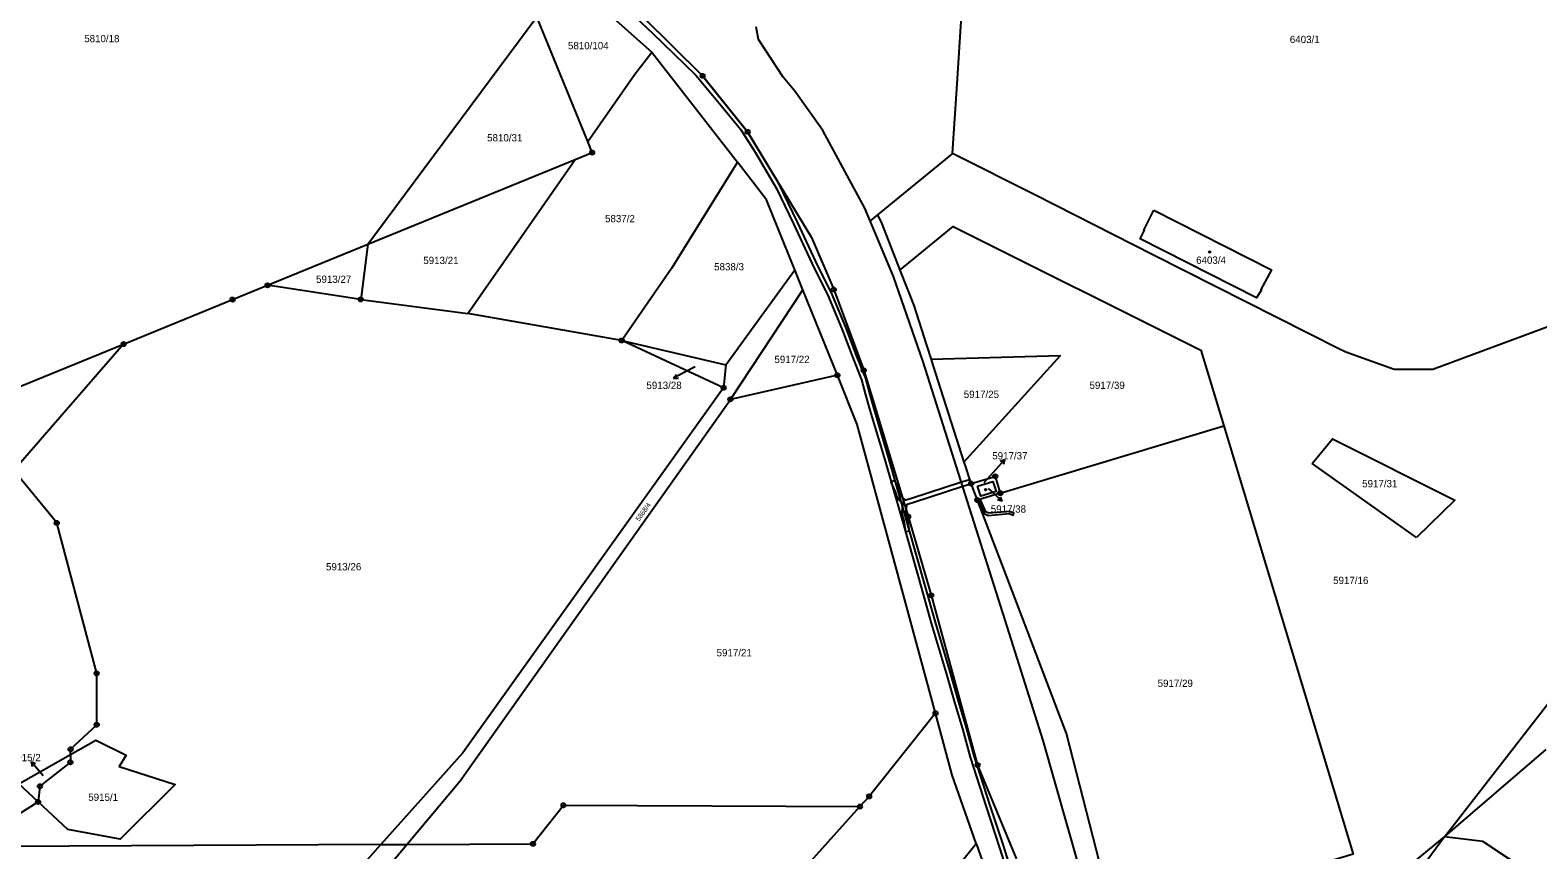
# Model space of a CAD drawing. Extents: x -644096 to -634268, y -1141430 to -1133463.
# Drawn here: x -640171 to -639819.5, y -1139193.4 to -1139002.2 of the extents above; entities that cross this region are included whole.
import ezdxf

# ---------------------------------------------------------------- set-up
doc = ezdxf.new("R2010")
doc.units = 0
for name, color, linetype in [('_CIVIL_CONSTRUCTION', 7, 'Continuous'), ('B_Hranice _3D', 7, 'Continuous'), ('M_Svah_Zarez', 7, 'Continuous'), ('svrsek_osa_VRT', 7, 'Continuous'), ('svrsek_popisy_VRT', 7, 'Continuous'), ('terminal_VRT', 7, 'Continuous')]:
    doc.layers.add(name, color=color, linetype=linetype)

msp = doc.modelspace()

# ---------------------------------------------------------------- linework, layer by layer
at = {"layer": '_CIVIL_CONSTRUCTION'}
for centre, radius in [((-640014.2, -1139012.88), 0.5), ((-640014.2, -1139012.88), 0.0303), ((-640003.71, -1139025.94), 0.5), ((-640003.71, -1139025.94), 0.0303), ((-640039.96, -1139030.78), 0.5), ((-640039.96, -1139030.78), 0.0303), ((-640115.66, -1139061.74), 0.5), ((-640115.66, -1139061.74), 0.0303), ((-639983.62, -1139062.72), 0.5), ((-639983.62, -1139062.72), 0.0303), ((-640123.82, -1139065.08), 0.5), ((-640123.82, -1139065.08), 0.0303), ((-640093.93, -1139065.04), 0.5), ((-640093.93, -1139065.04), 0.0303), ((-640149.2, -1139075.46), 0.5), ((-640149.2, -1139075.46), 0.0303), ((-640033.08, -1139074.61), 0.5), ((-640033.08, -1139074.61), 0.0303), ((-639982.78, -1139082.71), 0.5), ((-639982.78, -1139082.71), 0.0303), ((-639976.63, -1139081.57), 0.5), ((-639976.63, -1139081.57), 0.0303), ((-640009.31, -1139085.62), 0.5), ((-640009.31, -1139085.62), 0.0303), ((-640007.74, -1139088.34), 0.5), ((-640007.74, -1139088.34), 0.0303), ((-639951.62, -1139107.98), 0.5), ((-639951.62, -1139107.98), 0.0303), ((-639945.99, -1139106.3), 0.5), ((-639945.99, -1139106.3), 0.0303), ((-639950.15, -1139111.83), 0.5), ((-639950.15, -1139111.83), 0.0303), ((-639944.81, -1139110.22), 0.5), ((-639944.81, -1139110.22), 0.0303), ((-639966.28, -1139115.67), 0.5), ((-640164.81, -1139117.17), 0.5), ((-640164.81, -1139117.17), 0.0303), ((-639966.28, -1139115.67), 0.0303), ((-639960.91, -1139134.05), 0.5), ((-639960.91, -1139134.05), 0.0303), ((-640155.49, -1139152.27), 0.5), ((-640155.49, -1139152.27), 0.0303), ((-639959.91, -1139161.57), 0.5), ((-640155.48, -1139164.23), 0.5), ((-640155.48, -1139164.23), 0.0303), ((-639959.91, -1139161.57), 0.0303), ((-640161.58, -1139169.97), 0.5), ((-640161.58, -1139169.97), 0.0303), ((-640161.6, -1139172.99), 0.5), ((-640161.6, -1139172.99), 0.0303), ((-639950.08, -1139173.64), 0.5), ((-639950.08, -1139173.64), 0.0303), ((-640168.71, -1139178.6), 0.5), ((-640168.71, -1139178.6), 0.0303), ((-640169.15, -1139182.24), 0.5), ((-640169.15, -1139182.24), 0.0303), ((-639975.38, -1139180.96), 0.5), ((-639975.38, -1139180.96), 0.0303), ((-640046.65, -1139183.03), 0.5), ((-640046.65, -1139183.03), 0.0303), ((-639977.52, -1139183.32), 0.5), ((-639977.52, -1139183.32), 0.0303), ((-640053.79, -1139192.02), 0.5), ((-640053.79, -1139192.02), 0.0303)]:
    msp.add_circle(centre, radius, dxfattribs=at)
at = {"layer": 'B_Hranice _3D'}
for points in [[(-640032.41, -1138996.77), (-640025.9, -1139002.9), (-640020.92, -1139007.72), (-640015.82, -1139012.72), (-640009.95, -1139019.72), (-640005.36, -1139025.35), (-640001.98, -1139030.69), (-639996.98, -1139039.16), (-639992.99, -1139047.41), (-639988.73, -1139056.61), (-639984.88, -1139064.45), (-639981.58, -1139072.28), (-639979.42, -1139078.06), (-639977.13, -1139083.82), (-639976.2, -1139087.25), (-639975.19, -1139090.83), (-639971.72, -1139102.43), (-639967.14, -1139118.42), (-639963.25, -1139132.15), (-639960.89, -1139140.56), (-639957.44, -1139152.18), (-639955.42, -1139159.28), (-639953.61, -1139165.21), (-639951.84, -1139171.81), (-639948.12, -1139183.39), (-639944.97, -1139192.96), (-639940.66, -1139206.67)], [(-639939.7, -1139206.37), (-639944.01, -1139192.66), (-639947.16, -1139183.09), (-639950.88, -1139171.53), (-639952.65, -1139164.93), (-639954.46, -1139159), (-639956.48, -1139151.9), (-639959.93, -1139140.28), (-639962.29, -1139131.87), (-639966.18, -1139118.14), (-639970.76, -1139102.15), (-639974.23, -1139090.55), (-639975.24, -1139086.99), (-639976.17, -1139083.5), (-639978.48, -1139077.7), (-639980.66, -1139071.92), (-639983.96, -1139064.03), (-639987.83, -1139056.17), (-639992.09, -1139046.99), (-639996.43, -1139037.99), (-640003.71, -1139025.94), (-640014.2, -1139012.88), (-640028.17, -1138999.1)]]:
    msp.add_lwpolyline(points, dxfattribs=at)
for points in [[(-639970.29, -1139107.66), (-639969.31, -1139109.94), (-639968.97, -1139110.92), (-639968.51, -1139111.69), (-639968.01, -1139112.23), (-639967.47, -1139112.61), (-639967.72, -1139113.55), (-639967.74, -1139114.89), (-639967.45, -1139116.17), (-639967.31, -1139116.71), (-639966.92, -1139119.16), (-639965.94, -1139119), (-639966.33, -1139116.51), (-639966.47, -1139115.93), (-639966.74, -1139114.79), (-639966.73, -1139114.19), (-639966.48, -1139112.8), (-639965.17, -1139112.4), (-639953.57, -1139108.62), (-639952.51, -1139108.28), (-639951.62, -1139107.98), (-639951.96, -1139107.09), (-639952.79, -1139107.32), (-639953.87, -1139107.67), (-639965.47, -1139111.44), (-639966.8, -1139111.85), (-639967.35, -1139111.47), (-639967.65, -1139111.15), (-639968.05, -1139110.5), (-639968.37, -1139109.58), (-639969.37, -1139107.26)], [(-639949.96, -1139111.77), (-639949.6, -1139112.7), (-639948.56, -1139114.94), (-639947.61, -1139115.43), (-639942.75, -1139115), (-639941.84, -1139115.34), (-639941.66, -1139114.88), (-639942.69, -1139114.5), (-639947.51, -1139114.91), (-639948.18, -1139114.58), (-639949.14, -1139112.5), (-639949.48, -1139111.63)]]:
    msp.add_lwpolyline(points, close=True, dxfattribs=at)
at = {"layer": 'M_Svah_Zarez'}
for centre in [(-639895.97, -1139053.97), (-639948.23, -1139109.42)]:
    msp.add_circle(centre, 0.175, dxfattribs=at)
at = {"layer": 'svrsek_popisy_VRT'}
for p, q in [((-640018.32, -1139082.02), (-640020.97, -1139083.43)), ((-640020.97, -1139083.43), (-640020.32, -1139082.52)), ((-640020.97, -1139083.43), (-640019.85, -1139083.4)), ((-640015.94, -1139080.74), (-640018.32, -1139082.02)), ((-639948.57, -1139107.73), (-639945.8, -1139104.65)), ((-639945.8, -1139104.65), (-639943.79, -1139102.42)), ((-639943.79, -1139102.42), (-639944.83, -1139102.83)), ((-639943.79, -1139102.42), (-639944.09, -1139103.5)), ((-639947.61, -1139109.1), (-639946.56, -1139110.07)), ((-639946.56, -1139110.07), (-639944.36, -1139112.12)), ((-639944.36, -1139112.12), (-639945.44, -1139111.8)), ((-639944.36, -1139112.12), (-639944.76, -1139111.07)), ((-640168.82, -1139175.15), (-640170.79, -1139172.89)), ((-640170.79, -1139172.89), (-640169.75, -1139173.31)), ((-640170.79, -1139172.89), (-640170.51, -1139173.97)), ((-640167.94, -1139176.15), (-640168.82, -1139175.15))]:
    msp.add_line(p, q, dxfattribs=at)
at = {"layer": 'terminal_VRT'}
for p, q in [((-640045.8, -1138989.62), (-640026.08, -1139007.39)), ((-640092.29, -1139052.18), (-640052.88, -1138999.15)), ((-640041.01, -1139028.21), (-640052.88, -1138999.15)), ((-640026.08, -1139007.39), (-640006.1, -1139033.03)), ((-639955.92, -1139030.96), (-639973.45, -1139045.27)), ((-640092.29, -1139052.18), (-640043.93, -1139032.41)), ((-640068.98, -1139068.34), (-640043.93, -1139032.41)), ((-639999.29, -1139041.78), (-640006.1, -1139033.03)), ((-639992.69, -1139058.13), (-639999.29, -1139041.78)), ((-639973.45, -1139045.27), (-639975.18, -1139046.68)), ((-640115.66, -1139061.74), (-640092.29, -1139052.18)), ((-640092.29, -1139052.18), (-640093.93, -1139065.04)), ((-640008.82, -1139080.26), (-639992.69, -1139058.13)), ((-639990.81, -1139062.8), (-639992.69, -1139058.13)), ((-640093.93, -1139065.04), (-640115.66, -1139061.74)), ((-640093.93, -1139065.04), (-640068.98, -1139068.34)), ((-640007.74, -1139088.34), (-639990.81, -1139062.8)), ((-639982.78, -1139082.71), (-639990.81, -1139062.8)), ((-640033.08, -1139074.61), (-640068.98, -1139068.34)), ((-640206.85, -1139099.03), (-640149.2, -1139075.46)), ((-640149.2, -1139075.46), (-640174.78, -1139104.93)), ((-640033.08, -1139074.61), (-640008.82, -1139080.26)), ((-640009.31, -1139085.62), (-640033.08, -1139074.61)), ((-639962.02, -1139075.68), (-639960.95, -1139079.02)), ((-640008.82, -1139080.26), (-640009.31, -1139085.62)), ((-639982.78, -1139082.71), (-640007.74, -1139088.34)), ((-639978.14, -1139094.23), (-639982.78, -1139082.71)), ((-639944.81, -1139110.22), (-639892.71, -1139094.49)), ((-639953.29, -1139102.98), (-639952.95, -1139104.06)), ((-639847.76, -1139120.55), (-639872.08, -1139103.33)), ((-640164.81, -1139117.17), (-640174.78, -1139104.93)), ((-639950.15, -1139111.83), (-639951.62, -1139107.98)), ((-639944.81, -1139110.22), (-639950.15, -1139111.83)), ((-639841.23, -1139190.37), (-639817.49, -1139170.02)), ((-640089.2, -1139192.21), (-640083.14, -1139192.18)), ((-639983.04, -1139231.99), (-639950.39, -1139191.97)), ((-639950.39, -1139191.97), (-639939.98, -1139221.61))]:
    msp.add_line(p, q, dxfattribs=at)
for points in [[(-639955.92, -1139030.96), (-639954.88, -1139014.72), (-639951.54, -1138962.43), (-639951.11, -1138955.73), (-639927.61, -1138925.81)], [(-640069.78, -1138957.76), (-640055.71, -1138975.06), (-640028.17, -1138999.1), (-640014.2, -1139012.88), (-640003.71, -1139025.94), (-639988.83, -1139050.58), (-639983.62, -1139062.72), (-639976.63, -1139081.57), (-639966.28, -1139115.67), (-639960.91, -1139134.05), (-639950.08, -1139173.64), (-639941.14, -1139195.42), (-639933.09, -1139226.85), (-639930.39, -1139239.72), (-639928.77, -1139250.61), (-639925.23, -1139285.29), (-639922.63, -1139314.48), (-639918.95, -1139341.29), (-639917.29, -1139356.25), (-639916.28, -1139360.45), (-639916.61, -1139363.85)], [(-639975.18, -1139046.68), (-639976.42, -1139043.74), (-639986.19, -1139025.63), (-639992.74, -1139016.45), (-639995.46, -1139013.16), (-640001.15, -1139004.37), (-640001.73, -1139001.41)], [(-640041.01, -1139028.21), (-640030.04, -1139012.47), (-640026.08, -1139007.39)], [(-640043.93, -1139032.41), (-640039.96, -1139030.78), (-640041.01, -1139028.21)], [(-639788, -1139060.58), (-639843.95, -1139081.35), (-639852.93, -1139081.36), (-639864.22, -1139077.37), (-639865.87, -1139076.55), (-639909.07, -1139054.68), (-639936.77, -1139040.65), (-639955.92, -1139030.96)], [(-640006.1, -1139033.03), (-640021.48, -1139057.82), (-640033.08, -1139074.61)], [(-639908.99, -1139044.22), (-639881.58, -1139058.12), (-639884.07, -1139062.71), (-639883.88, -1139062.78), (-639885.06, -1139064.66), (-639912.2, -1139050.9), (-639911.17, -1139048.91), (-639911.3, -1139048.84), (-639908.99, -1139044.22)], [(-639895.45, -1139279.98), (-639903.91, -1139280.97), (-639907.35, -1139280.45), (-639910.6, -1139278.37), (-639912.35, -1139276.33), (-639912.96, -1139274.4), (-639914.52, -1139259.99), (-639916.24, -1139247.52), (-639919.87, -1139226.45), (-639926.46, -1139197.15), (-639934.84, -1139167.89), (-639943.63, -1139139.85), (-639952.45, -1139112.14), (-639962.8, -1139079.62), (-639969.71, -1139059.66), (-639975.18, -1139046.68)], [(-639973.45, -1139045.27), (-639972.46, -1139047.4), (-639968.23, -1139058.18)], [(-639968.23, -1139058.18), (-639955.77, -1139048), (-639898.04, -1139076.85), (-639892.71, -1139094.49)], [(-639968.23, -1139058.18), (-639964.98, -1139066.46), (-639962.02, -1139075.68)], [(-640149.2, -1139075.46), (-640123.82, -1139065.08), (-640115.66, -1139061.74)], [(-639953.29, -1139102.98), (-639930.82, -1139078.15), (-639960.95, -1139079.02)], [(-639960.95, -1139079.02), (-639960.53, -1139080.33), (-639953.29, -1139102.98)], [(-640009.31, -1139085.62), (-640070.14, -1139170.8), (-640089.2, -1139192.21)], [(-640083.14, -1139192.18), (-640070.7, -1139177.32), (-640007.74, -1139088.34)], [(-639959.91, -1139161.57), (-639970.17, -1139123.67), (-639977.46, -1139096.74), (-639978.14, -1139094.23)], [(-639892.71, -1139094.49), (-639862.55, -1139194.4), (-639918.89, -1139211.41)], [(-639872.08, -1139103.33), (-639867.32, -1139097.53), (-639838.8, -1139111.84), (-639847.76, -1139120.55)], [(-639952.95, -1139104.06), (-639952.07, -1139106.8), (-639951.62, -1139107.98)], [(-639951.62, -1139107.98), (-639945.99, -1139106.3), (-639944.81, -1139110.22)], [(-639950.08, -1139108.58), (-639946.55, -1139107.47), (-639945.8, -1139109.85), (-639949.31, -1139110.96), (-639950.08, -1139108.58)], [(-639918.89, -1139211.41), (-639921.58, -1139196.58), (-639929.34, -1139166.26), (-639940.43, -1139137.26), (-639950.15, -1139111.83)], [(-640161.6, -1139171.18), (-640161.58, -1139169.97), (-640155.48, -1139164.23), (-640155.49, -1139152.27), (-640164.81, -1139117.17)], [(-639841.23, -1139190.37), (-639814.76, -1139156.23), (-639787.78, -1139144.41)], [(-639959.91, -1139161.57), (-639975.38, -1139180.96), (-639977.52, -1139183.32)], [(-639950.39, -1139191.97), (-639956, -1139176.01), (-639959.91, -1139161.57)], [(-640161.6, -1139171.18), (-640155.66, -1139167.81), (-640148.59, -1139171.32), (-640150.22, -1139173.99), (-640137.22, -1139178.17), (-640149.99, -1139190.91), (-640162.23, -1139188.68), (-640169.15, -1139182.24)], [(-640169.15, -1139182.24), (-640173.66, -1139178.04), (-640161.6, -1139171.18)], [(-640161.6, -1139171.18), (-640161.6, -1139172.99), (-640168.71, -1139178.6), (-640169.15, -1139182.24)], [(-640089.2, -1139192.21), (-640176.44, -1139192.66), (-640176.51, -1139186.92), (-640169.15, -1139182.24)], [(-639977.52, -1139183.32), (-640031.17, -1139243.11), (-640051.35, -1139271.75), (-640084.21, -1139323.98), (-640120.22, -1139381.18), (-640133.28, -1139401.31)], [(-640083.14, -1139192.18), (-640053.79, -1139192.02), (-640046.65, -1139183.03), (-639977.52, -1139183.32)], [(-640193.71, -1139400.79), (-640187.02, -1139382.85), (-640170.6, -1139340.17), (-640152.15, -1139270.36), (-640106.1, -1139211.21), (-640089.2, -1139192.21)], [(-640190.02, -1139403.43), (-640190.36, -1139400.86), (-640168.22, -1139341.78), (-640150.07, -1139272.1), (-640083.14, -1139192.18)], [(-639908.58, -1139272.84), (-639885.41, -1139245.27), (-639863.54, -1139208.77), (-639841.23, -1139190.37)], [(-639841.23, -1139190.37), (-639880.02, -1139243.13), (-639904.37, -1139274.08)], [(-639805.36, -1139196.45), (-639814.57, -1139203.21), (-639832.33, -1139191.45), (-639841.23, -1139190.37)]]:
    msp.add_lwpolyline(points, dxfattribs=at)

# ---------------------------------------------------------------- texts
at = {"layer": 'svrsek_osa_VRT'}
for s, p in [('5810/18', (-640158.39, -1139005.03)), ('5810/104', (-640045.6, -1139006.68)), ('6403/1', (-639877.29, -1139005.24)), ('5810/31', (-640064.45, -1139028.17)), ('5837/2', (-640036.96, -1139047.02)), ('5913/21', (-640079.33, -1139056.78)), ('6403/4', (-639899.14, -1139056.72)), ('5838/3', (-640011.52, -1139058.26)), ('5913/27', (-640104.34, -1139061.17)), ('5917/22', (-639997.47, -1139079.86)), ('5913/28', (-640027.31, -1139085.92)), ('5917/25', (-639953.32, -1139088.02)), ('5917/39', (-639924, -1139085.91)), ('5917/37', (-639946.68, -1139102.35)), ('5917/31', (-639860.43, -1139108.86)), ('5917/38', (-639947.02, -1139114.77)), ('5913/26', (-640102.01, -1139128.23)), ('5917/16', (-639867.2, -1139131.42)), ('5917/21', (-640010.95, -1139148.28)), ('5917/29', (-639908.12, -1139155.42)), ('5915/2', (-640175.5, -1139172.75)), ('5915/1', (-640157.45, -1139182))]:
    msp.add_text(s, height=1.7, dxfattribs=at).set_placement(p)
msp.add_text('5868/4', height=1.14, rotation=54, dxfattribs=at).set_placement((-640029.02, -1139116.88))

doc.saveas('drawing.dxf')
